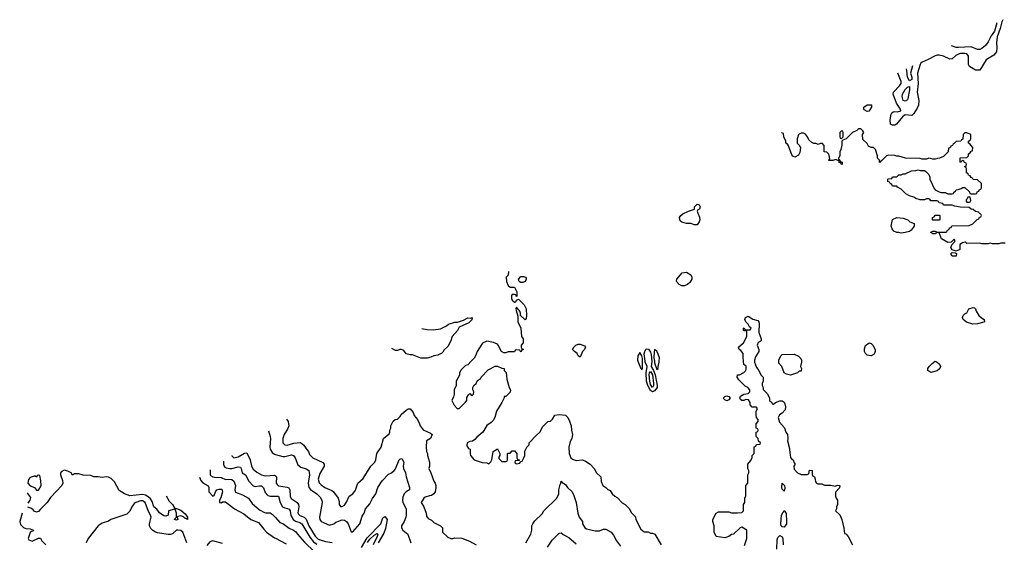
# Model space of a CAD drawing. Header units: inches. Extents: x 2348352 to 2479776, y 460422 to 613655.
# Tile 563 of 590: x 2427593 to 2436862, y 598295 to 603212. Entities that reach past the tile are written whole.
import ezdxf

# ---------------------------------------------------------------- set-up
doc = ezdxf.new("R2010")
doc.units = ezdxf.units.IN
doc.header["$MEASUREMENT"] = 0
for name, color, linetype in [('C4529', 7, 'Continuous'), ('C4539', 7, 'Continuous'), ('C4630', 7, 'Continuous')]:
    doc.layers.add(name, color=color, linetype=linetype)

msp = doc.modelspace()

# ---------------------------------------------------------------- linework, layer by layer
at = {"layer": 'C4529', "color": 4}
for points, elevation in [([(2429935.4, 599342.2), (2429950.5, 599290.5), (2429953, 599270), (2429946.7, 599190), (2429950.5, 599170), (2429970, 599140.7), (2429990, 599125.5), (2430000, 599122.5)], 64), ([(2429588.2, 599110.3), (2429588.7, 599108.7), (2429608.2, 599088.2), (2429650, 599098.4), (2429710, 599134.8), (2429730, 599136), (2429761, 599070), (2429773.4, 599010), (2429790, 598984), (2429826, 598954), (2429868.6, 598928.6), (2429890, 598923), (2429910, 598920.5), (2429990, 598927.3), (2430000, 598919.1)], 56), ([(2429387.2, 598976), (2429385.5, 598970), (2429385.5, 598930), (2429390, 598922.8), (2429410, 598910.6), (2429426.6, 598906.6), (2429490, 598904.9), (2429530, 598885.7), (2429570.3, 598890.3), (2429590, 598887.3), (2429607.3, 598870), (2429622.8, 598830), (2429617.3, 598790), (2429625.5, 598765.5), (2429690, 598742.8), (2429746, 598710), (2429779.8, 598659.8), (2429850, 598601), (2429896, 598576), (2429911.1, 598571.1), (2429950, 598571), (2429970, 598561), (2430000, 598528.1)], 48), ([(2429512.5, 599059.7), (2429510.5, 599030), (2429513.2, 599013.2), (2429522.4, 599002.4), (2429535.2, 598995.2), (2429570, 598990.4), (2429590.4, 598990.4), (2429650, 599006), (2429670, 599000.7), (2429677.1, 598990), (2429687.5, 598947.5), (2429717.3, 598930), (2429750.7, 598870), (2429790, 598826.8), (2429810, 598818.8), (2429850, 598826.8), (2429870, 598826), (2429887.5, 598807.5), (2429902, 598762), (2429930, 598736.3), (2429950, 598730.5), (2430000, 598730.4)], 52), ([(2428971.5, 598733), (2429001.1, 598681.1), (2429031.3, 598650), (2429052, 598612), (2429068, 598612), (2429110, 598598), (2429150, 598562), (2429171.3, 598530), (2429171, 598509), (2429158, 598518), (2429150, 598518), (2429134.6, 598534.6), (2429110, 598544), (2429082, 598538), (2429074, 598530), (2429082, 598510), (2429070, 598502), (2429050, 598508.7), (2429050, 598514), (2429067.3, 598532.7), (2429068, 598550), (2429068, 598570), (2429058, 598598), (2429050, 598606), (2428994, 598590), (2428991, 598549), (2428970, 598541.2), (2428950, 598542.7), (2428910, 598572.7), (2428885.1, 598605.1), (2428854, 598630), (2428838.6, 598678.6), (2428824.1, 598704.1), (2428803.3, 598723.3), (2428778, 598738), (2428750, 598745.7), (2428630, 598732.2), (2428578.4, 598750), (2428530, 598782.2), (2428484.8, 598864.8), (2428453.9, 598893.9), (2428430, 598908.2), (2428410, 598912.3), (2428370, 598903.6), (2428330, 598909.6), (2428290, 598909.4), (2428262.9, 598922.9), (2428190, 598926), (2428150, 598939.3), (2428110, 598938), (2428090, 598928), (2428078, 598950), (2428044.8, 598964.8), (2428010, 598972.7), (2427983.5, 598956.5), (2427976.9, 598943.1), (2427976, 598930), (2427995.8, 598875.8), (2427997.7, 598850), (2427990.2, 598830), (2427884.2, 598715.8), (2427850, 598668), (2427790, 598605.6), (2427770, 598586), (2427750, 598578.9), (2427730, 598588.6), (2427720.9, 598600.9), (2427697.6, 598617.6), (2427669.2, 598625.9)], 36), ([(2429286.2, 598908.5), (2429297.5, 598877.5), (2429315.5, 598855.5), (2429365.5, 598825.5), (2429374, 598810), (2429374, 598770), (2429410, 598727.7), (2429424, 598736), (2429435.1, 598770), (2429450, 598787.3), (2429470, 598795.5), (2429494.9, 598794.9), (2429500.5, 598770), (2429487.1, 598712.9), (2429474, 598690), (2429474, 598670), (2429490, 598664.7), (2429503.1, 598676.9), (2429530, 598676), (2429614.8, 598610), (2429702.5, 598562.5), (2429767.3, 598510), (2429841.2, 598481.2), (2429890, 598417.1), (2429916.3, 598390), (2429990, 598338.4), (2430000, 598333.4)], 44), ([(2427673.1, 598662.2), (2427692.3, 598690), (2427696.2, 598716.2), (2427670, 598754), (2427663.5, 598755.6)], 36), ([(2429166, 598290), (2429127.3, 598390), (2429110, 598407.3), (2429082, 598410), (2429070, 598407.6), (2429030, 598375.1), (2429010, 598367), (2428990, 598367), (2428890, 598383.7), (2428869.6, 598389.6), (2428844.8, 598404.8), (2428826.3, 598426.3), (2428814, 598450), (2428814, 598470), (2428829, 598530), (2428823.7, 598550), (2428804, 598584), (2428773.5, 598670), (2428750, 598685.1), (2428730, 598683.5), (2428684.7, 598670), (2428670, 598661.2), (2428646.8, 598630), (2428630, 598588), (2428599.8, 598560.2), (2428450, 598508.7), (2428430, 598495.3), (2428370, 598474), (2428330, 598448.7), (2428238, 598330), (2428218, 598290)], 44), ([(2427615.4, 598569.5), (2427592.7, 598490), (2427601.7, 598461.7), (2427630, 598434.8), (2427650, 598424.7), (2427690, 598422), (2427722, 598410), (2427719.6, 598400.4), (2427703.6, 598396.4), (2427690, 598386), (2427672, 598330), (2427679.6, 598319.6), (2427710, 598304.7)], 36), ([(2427710, 598304.7), (2427770, 598334), (2427790, 598334), (2427801, 598310), (2427838.8, 598270)], 36), ([(2429502.2, 598282.2), (2429410, 598309.3), (2429382.2, 598297.8), (2429354.8, 598265.2)], 44)]:
    msp.add_lwpolyline(points, dxfattribs=dict(at, elevation=elevation))
at = {"layer": 'C4529', "color": 4, "elevation": 36}
msp.add_lwpolyline([(2427770, 598926), (2427758, 598922), (2427750, 598908), (2427738, 598918), (2427730, 598918), (2427690, 598904), (2427674.4, 598885.6), (2427670.8, 598850), (2427690, 598827.3), (2427731.3, 598810), (2427750, 598786), (2427770, 598784.7), (2427796, 598830), (2427792.7, 598872.7), (2427782, 598922)], close=True, dxfattribs=at)
at = {"layer": 'C4539', "color": 4}
for points, elevation in [([(2431844, 600000), (2431810, 599966), (2431790, 599958), (2431745.4, 599914.6), (2431732.7, 599887.3), (2431731.6, 599868.4), (2431702, 599810), (2431702, 599770), (2431682, 599730), (2431682, 599690), (2431676.9, 599663.1), (2431662, 599630), (2431683.6, 599583.6), (2431710, 599554), (2431730, 599554), (2431790, 599612), (2431802, 599630), (2431803.1, 599656.9), (2431816.4, 599683.6), (2431830, 599694), (2431850, 599674), (2431866, 599690), (2431868, 599710), (2431858, 599730), (2431858, 599750), (2431868.7, 599770), (2431888.7, 599790), (2431903.1, 599816.9), (2431930, 599834), (2431938, 599850), (2432003.1, 599916.9), (2432070, 599952), (2432091.6, 599951.6), (2432132.7, 599932.7), (2432154, 599930), (2432154, 599910), (2432171.6, 599891.6), (2432178, 599830), (2432202, 599750), (2432212, 599730), (2432210, 599708), (2432170, 599668), (2432154, 599666), (2432154, 599654), (2432132, 599610), (2432080.7, 599530), (2432066, 599470), (2432050, 599442), (2432030, 599422), (2431990, 599395.3), (2431951.3, 599330), (2431895.3, 599284.7), (2431878, 599262), (2431854.8, 599245.2), (2431830, 599242), (2431804.7, 599230), (2431803.6, 599203.6), (2431818, 599178), (2431834, 599170), (2431832, 599130), (2431838, 599110), (2431870, 599071.3), (2431945.4, 599045.4), (2431990, 599042), (2432010, 599034), (2432028.4, 599051.6), (2432038, 599070), (2432048.7, 599150), (2432090, 599174), (2432114, 599130), (2432114, 599110), (2432103.6, 599096.4), (2432103.6, 599083.6), (2432130, 599054), (2432170, 599054), (2432182, 599058), (2432186, 599070), (2432186, 599130), (2432190, 599134), (2432210, 599134), (2432230, 599154), (2432250, 599154), (2432274, 599130), (2432274, 599090), (2432278, 599078), (2432294, 599070), (2432294, 599066), (2432258, 599062), (2432254, 599050), (2432258, 599038), (2432270, 599034), (2432302, 599038), (2432306, 599054), (2432322, 599058), (2432336.4, 599083.6), (2432347.3, 599112.7), (2432348.4, 599151.6), (2432366, 599190), (2432387.3, 599212.7), (2432388.4, 599231.6), (2432456.4, 599303.6), (2432488, 599330), (2432516.4, 599383.6), (2432566, 599430), (2432590, 599434), (2432610, 599454), (2432629.1, 599490.9), (2432670, 599496), (2432730, 599491.3), (2432752, 599470), (2432770, 599434), (2432784.7, 599390), (2432786, 599350), (2432796, 599310), (2432791, 599270), (2432775.3, 599244.7), (2432761, 599190), (2432764.7, 599130), (2432782, 599090), (2432796.9, 599076.9), (2432830, 599064.7), (2432890, 599072), (2432919.8, 599059.8), (2432962, 599030), (2433002, 598990), (2433022, 598950), (2433062, 598910), (2433065.4, 598865.4), (2433082, 598830), (2433111.1, 598811.1), (2433130, 598792), (2433150, 598782), (2433171.6, 598751.6), (2433194, 598730), (2433216.9, 598716.9), (2433265.4, 598665.4), (2433294, 598650), (2433334, 598610), (2433350, 598574), (2433390, 598534), (2433392, 598510), (2433439.6, 598419.6), (2433470, 598392), (2433510, 598392), (2433530, 598382), (2433550, 598382), (2433571.1, 598371.1), (2433630, 598272)], 72), ([(2433412.4, 600000), (2433438.8, 599930), (2433450, 599918.8), (2433455.1, 599930), (2433454.6, 600000)], 76), ([(2433544.6, 600000), (2433545.2, 599994.8), (2433536.5, 599950), (2433560.4, 599910), (2433575.8, 599870), (2433594.7, 599770), (2433592.4, 599750), (2433570, 599719.3), (2433550, 599710.8), (2433530, 599724.4), (2433504.9, 599770), (2433494, 599810), (2433489.2, 599890), (2433501, 599950), (2433481.9, 599990), (2433480.6, 600000)], 72), ([(2433567.9, 600000), (2433570, 599984.7), (2433590, 599922), (2433604, 599930), (2433602, 599950), (2433611.2, 599990), (2433612, 600000)], 76), ([(2434416.4, 598263.6), (2434438, 598330), (2434438, 598410), (2434390, 598438), (2434374, 598430), (2434314, 598370), (2434292.7, 598367.3), (2434270, 598348), (2434230, 598338), (2434150, 598348.7), (2434128.9, 598388.9), (2434128.9, 598448.9), (2434118, 598490), (2434118, 598510), (2434148, 598570), (2434170, 598582), (2434270, 598582), (2434292.7, 598572.7), (2434350, 598572), (2434390, 598574), (2434406, 598590), (2434408, 598650), (2434418, 598670), (2434418, 598710), (2434427.3, 598732.7), (2434428, 598830), (2434447.3, 598852.7), (2434448, 598930), (2434458, 598950), (2434458, 598970), (2434448, 598990), (2434448, 599030), (2434476.4, 599063.6), (2434487.3, 599092.7), (2434488.4, 599111.6), (2434506, 599130), (2434508.4, 599191.6), (2434522, 599198), (2434530, 599214), (2434562, 599218), (2434566, 599230), (2434547.3, 599247.3), (2434546, 599270), (2434526, 599290), (2434526, 599330), (2434542, 599338), (2434546, 599350), (2434542, 599362), (2434526, 599370), (2434526, 599410), (2434546, 599430), (2434546, 599450), (2434528.4, 599468.4), (2434526, 599490), (2434526, 599530), (2434538, 599550), (2434530, 599566), (2434487.3, 599567.3), (2434468.7, 599588.7), (2434468.7, 599610), (2434454, 599634), (2434430, 599637.2), (2434410.6, 599629.4), (2434390, 599629.3), (2434379.3, 599639.3), (2434373.2, 599650), (2434379, 599670), (2434410, 599687.3), (2434450, 599694), (2434466, 599710), (2434466, 599730), (2434446, 599750), (2434423.1, 599763.1), (2434363.1, 599823.1), (2434348, 599850), (2434348.7, 599871.3), (2434370, 599872), (2434410, 599891.3), (2434428.7, 599910), (2434432.9, 599927.1), (2434432.1, 599952.1), (2434409.1, 599969.1), (2434405.5, 600000)], 72), ([(2434511, 600000), (2434511, 599990), (2434530, 599938), (2434550.9, 599910.9), (2434571.1, 599871.1), (2434592, 599850), (2434592, 599810), (2434582, 599790), (2434582, 599770), (2434591.6, 599751.6), (2434592.7, 599732.7), (2434632.7, 599692.7), (2434651.6, 599651.6), (2434652, 599630), (2434674, 599610), (2434678, 599598), (2434690, 599594), (2434708.4, 599611.6), (2434750, 599624.7), (2434770, 599624.7), (2434790, 599612), (2434796.8, 599596.8), (2434802.8, 599570), (2434798, 599542), (2434770.7, 599509.3), (2434745.4, 599494.6), (2434732, 599470), (2434746.4, 599426.4), (2434791.6, 599371.6), (2434804.7, 599330), (2434822, 599310), (2434824.7, 599270), (2434821, 599250), (2434838, 599190), (2434850, 599094), (2434859.6, 599079.6), (2434874, 599070), (2434883.6, 599043.6), (2434894, 599030), (2434882, 599010), (2434883.6, 598983.6), (2434914, 598950), (2434950, 598932), (2435007.3, 598932.7), (2435022, 598938), (2435027.3, 598972.7), (2435051.6, 598971.6), (2435052.7, 598932.7), (2435058, 598918), (2435074, 598910), (2435082, 598890), (2435083.6, 598863.6), (2435094, 598850), (2435105.4, 598845.4), (2435143.6, 598843.6), (2435170, 598832), (2435228.4, 598831.6), (2435270, 598822), (2435290, 598832), (2435314, 598830), (2435310, 598806), (2435272.7, 598767.3), (2435272, 598730), (2435278, 598710), (2435291.3, 598690), (2435292, 598670), (2435292, 598650), (2435282, 598630), (2435282, 598610), (2435274, 598590), (2435312.7, 598552.7), (2435332, 598510), (2435352.7, 598427.3), (2435358, 598378), (2435370, 598374), (2435390.9, 598350.9), (2435434, 598270)], 72), ([(2434951.3, 600000), (2434951.3, 599988.7), (2434942, 599950), (2434952, 599930), (2434950, 599906), (2434930, 599906), (2434914, 599890), (2434850, 599868.7), (2434810, 599878), (2434788.7, 599888.7), (2434768, 599950), (2434740.4, 599980.4), (2434738.8, 600000)], 72), ([(2430103.1, 599454.2), (2430121, 599430), (2430126, 599390), (2430115.9, 599364.1), (2430082.8, 599310), (2430070.8, 599270), (2430071.3, 599230), (2430090, 599211.3), (2430110, 599207.3), (2430172.1, 599227.9), (2430234.8, 599234.8), (2430267.3, 599207.3), (2430291.3, 599170), (2430311.3, 599150), (2430322, 599122), (2430352, 599090), (2430446.8, 599046.8), (2430458, 599030), (2430458, 599010), (2430416.8, 598943.2), (2430404, 598890), (2430413.2, 598853.2), (2430430, 598834.8), (2430466, 598810), (2430530, 598782.8), (2430546, 598770), (2430591.3, 598710), (2430599.8, 598679.8), (2430601, 598650), (2430611.6, 598631.6), (2430630, 598631.3), (2430650, 598644.7), (2430670, 598672), (2430695.3, 598730), (2430730, 598751), (2430755.1, 598784.9), (2430775.3, 598850), (2430825.6, 598894.4), (2430899, 599010), (2430935.3, 599050), (2430944, 599070), (2430955.3, 599130), (2430995.3, 599190), (2431018, 599270), (2431070, 599314), (2431078, 599330), (2431078, 599350), (2431088, 599370), (2431088, 599390), (2431110, 599434), (2431128.4, 599451.6), (2431150, 599454), (2431170, 599474), (2431183.1, 599496.9), (2431230, 599538), (2431250, 599551.3), (2431270, 599551.3), (2431295.3, 599515.3), (2431306.4, 599486.4), (2431338, 599450), (2431358, 599410), (2431362, 599390), (2431390, 599352), (2431460.5, 599320.5), (2431474.8, 599310), (2431461, 599270), (2431422, 599250), (2431418, 599190), (2431422, 599150), (2431432, 599130), (2431432.7, 599112.7), (2431452, 599050), (2431451.6, 599011.6), (2431444.7, 598990), (2431464.7, 598950), (2431491.3, 598870), (2431504.7, 598850), (2431511.3, 598830), (2431511.3, 598810), (2431504.7, 598770), (2431492, 598750), (2431470, 598734), (2431450, 598732.7), (2431410, 598719.3), (2431396, 598710), (2431371.3, 598670), (2431398, 598630), (2431418, 598570), (2431422, 598542), (2431439.6, 598519.6), (2431470, 598502), (2431490, 598482), (2431554, 598450), (2431574, 598430), (2431574, 598390), (2431622, 598342), (2431650, 598331.3), (2431670, 598331.3), (2431690, 598338), (2431755.3, 598335.3), (2431826.4, 598306.4), (2431890, 598271.3)], 68), ([(2430000, 599122.5), (2430070, 599101.3), (2430090, 599101.3), (2430150, 599117.1), (2430170, 599110.6), (2430185.5, 599090), (2430210, 599024), (2430240.3, 599000.3), (2430290, 598984.9), (2430314.8, 598970), (2430321.3, 598930), (2430308.5, 598850), (2430315.5, 598810), (2430331.8, 598791.8), (2430390.7, 598750), (2430419.9, 598719.9), (2430437.3, 598690), (2430438.8, 598670), (2430416.3, 598530), (2430419.1, 598510), (2430430, 598491), (2430510, 598457.3), (2430548.7, 598470), (2430570, 598484.9), (2430602, 598498), (2430630, 598504.9), (2430650, 598504), (2430670.4, 598490.4), (2430684, 598470), (2430712.7, 598392.7), (2430730, 598392), (2430796, 598470), (2430818, 598542), (2430834, 598570), (2430848.7, 598610), (2430890, 598658), (2430912.5, 598707.5), (2430945.2, 598750), (2430965.2, 598810), (2431006.2, 598873.8), (2431064.7, 598935.3), (2431094, 598950), (2431119.3, 598970), (2431130, 598986), (2431164.5, 599070), (2431170, 599077.3), (2431190, 599084.7), (2431207.7, 599050), (2431203.8, 599010), (2431206.4, 598990), (2431226, 598950), (2431231.3, 598910), (2431262, 598810), (2431262, 598790), (2431230, 598768.7), (2431211.3, 598750), (2431200.7, 598719.3), (2431196.3, 598690), (2431199.1, 598670), (2431230.7, 598610), (2431230.7, 598550), (2431227.3, 598530), (2431210.6, 598490), (2431186, 598450), (2431186, 598430), (2431198, 598410), (2431246, 598370), (2431274, 598290)], 64), ([(2430000, 598919.1), (2430010.4, 598910.4), (2430007.7, 598850), (2430017.5, 598837.5), (2430030, 598827.7), (2430110, 598814.9), (2430126, 598806), (2430134.9, 598790), (2430138, 598730), (2430148.5, 598708.5), (2430204.9, 598670), (2430217.1, 598650), (2430219.5, 598630), (2430212.5, 598572.5), (2430218.7, 598558.7), (2430230, 598546.7), (2430271.4, 598531.4), (2430290, 598513.4), (2430314.9, 598450), (2430373.7, 598353.7), (2430403.6, 598323.6), (2430470, 598303.2), (2430534.4, 598294.4)], 56), ([(2432359, 598290), (2432404, 598370), (2432414, 598410), (2432415.3, 598450), (2432422, 598470), (2432442, 598498), (2432510, 598562), (2432528, 598590), (2432648, 598710), (2432668.7, 598750), (2432668.7, 598790), (2432680.2, 598839.8), (2432688, 598850), (2432690, 598871.3), (2432698, 598858), (2432730, 598838), (2432750, 598811.3), (2432790, 598772), (2432805.4, 598745.4), (2432830.8, 598670.8), (2432846, 598570), (2432858, 598530), (2432892, 598490), (2432892, 598470), (2432912, 598430), (2432930, 598421), (2433010, 598402.8), (2433050, 598402.8), (2433090, 598418.8), (2433110, 598418.8), (2433162, 598390), (2433183.5, 598363.5), (2433211, 598310), (2433250, 598258)], 68), ([(2430000, 598730.4), (2430030.4, 598730.4), (2430044.9, 598670), (2430067.3, 598630), (2430090, 598618), (2430114, 598614), (2430130, 598606), (2430138, 598590), (2430145.8, 598545.9), (2430166, 598510), (2430190, 598494), (2430230, 598482), (2430249, 598469), (2430323.5, 598343.5), (2430358.7, 598298.7), (2430390, 598278.3)], 52), ([(2430000, 598528.1), (2430042, 598482), (2430070, 598470.8), (2430128.3, 598428.3), (2430171.3, 598410), (2430190, 598396), (2430207.3, 598370), (2430275.3, 598295.3), (2430366.7, 598206.7)], 48), ([(2430810, 598246), (2430864.3, 598335.7), (2430991.9, 598468.1), (2431010, 598526), (2431030, 598538), (2431050.9, 598510), (2431035.9, 598424.1), (2431019.7, 598380.3), (2430966.7, 598290)], 56), ([(2430000, 598333.4), (2430102, 598282)], 44), ([(2430868.1, 598291.9), (2430890, 598323.9), (2430930, 598363.2), (2430956.7, 598376.7), (2430962.8, 598370), (2430958, 598350), (2430921.4, 598270)], 52), ([(2432562, 598250), (2432606.3, 598313.7), (2432670, 598382), (2432690, 598384.7), (2432707.9, 598367.9), (2432761.1, 598341.1), (2432830, 598281)], 64), ([(2434720.4, 598230), (2434722, 598318), (2434730, 598338.8), (2434750, 598358), (2434770, 598346), (2434777.1, 598330), (2434778.7, 598270)], 68)]:
    msp.add_lwpolyline(points, dxfattribs=dict(at, elevation=elevation))
for points, elevation in [([(2436170, 599894), (2436142, 599910), (2436142, 599930), (2436155.3, 599950), (2436182, 599978), (2436210, 599998), (2436230.7, 599990.7), (2436251.3, 599970), (2436262, 599950), (2436254, 599930), (2436230, 599909)], 72), ([(2433550, 599749.8), (2433530, 599779.5), (2433523.4, 599810), (2433518.4, 599870), (2433521, 599890), (2433530, 599901.1), (2433548.8, 599870), (2433560.2, 599790), (2433560.2, 599770)], 68), ([(2434250, 599626.6), (2434230, 599634), (2434214, 599650), (2434230, 599666), (2434250, 599673.4), (2434270, 599666), (2434280.7, 599650), (2434270, 599634)], 72), ([(2434790, 598775.3), (2434770, 598795.3), (2434766, 598810), (2434770, 598851), (2434792.2, 598830), (2434796.4, 598803.6)], 68), ([(2434790, 598437.2), (2434770, 598439), (2434762.7, 598450), (2434759.5, 598470), (2434764.5, 598550), (2434790, 598594), (2434807.3, 598567.3), (2434812, 598490), (2434810, 598469)], 68)]:
    msp.add_lwpolyline(points, close=True, dxfattribs=dict(at, elevation=elevation))
at = {"layer": 'C4630', "color": 4}
for points, elevation in [([(2436848.3, 603211.6), (2436838.3, 603190), (2436824.4, 603130), (2436793.7, 603050), (2436787.5, 602992.5), (2436791.8, 602948.2), (2436787.7, 602910), (2436763.5, 602876.5), (2436690, 602835.3), (2436630, 602738), (2436590, 602738), (2436535.3, 602770), (2436526, 602790), (2436526, 602870), (2436509.6, 602889.6), (2436490, 602894.7), (2436450, 602893.3), (2436430, 602887), (2436404.6, 602875.4), (2436370, 602844), (2436350, 602841.2), (2436290, 602869.2), (2436250, 602879.3), (2436230, 602878), (2436210, 602872.3), (2436144.1, 602835.9), (2436090, 602812.7), (2436077.5, 602802.5), (2436068.7, 602791.3), (2436045.3, 602710), (2436050.3, 602610), (2436040.4, 602530), (2436057.3, 602450), (2436053, 602407), (2436041.4, 602378.6), (2436010, 602328.7), (2435990, 602309), (2435930, 602318), (2435902.5, 602297.5), (2435846, 602230), (2435830, 602220.9), (2435810, 602219.3), (2435789.3, 602230), (2435787.3, 602270), (2435797, 602323), (2435803.9, 602336.1), (2435815.5, 602344.5), (2435830, 602347.3), (2435856, 602344), (2435887.3, 602352.7), (2435884, 602370), (2435845.4, 602425.4), (2435815.1, 602510), (2435819.3, 602530), (2435876.2, 602590), (2435889.6, 602610), (2435891.6, 602630), (2435859.4, 602708.2)], 68), ([(2436792.5, 603183.1), (2436770, 603105.1), (2436738.7, 603061.3), (2436710, 603002), (2436686, 602970), (2436650, 602940.9), (2436630, 602932.3), (2436610, 602931.8), (2436550, 602957.4), (2436429.7, 602949.7), (2436410, 602951.1), (2436365.6, 602965.9)], 64), ([(2435997.7, 602778.6), (2435977.3, 602710), (2435990, 602672), (2435990.3, 602650), (2435970, 602637.2), (2435949.6, 602670), (2435943.7, 602730), (2435940, 602749.2)], 64), ([(2436870, 601108), (2436830, 601108), (2436810, 601102), (2436750, 601102), (2436730, 601108), (2436710, 601102), (2436650, 601102), (2436630, 601108.7), (2436510, 601106), (2436498, 601118), (2436490, 601118), (2436467.3, 601112.7), (2436444.7, 601095.3), (2436442, 601050), (2436410, 601035.3), (2436370, 601046), (2436358, 601070), (2436367.3, 601092.7), (2436396.4, 601123.6), (2436398, 601130), (2436390, 601146), (2436362, 601118), (2436330, 601115.3), (2436269.4, 601149.4), (2436250, 601206), (2436230, 601208), (2436210, 601198), (2436190, 601198), (2436169.1, 601209.1), (2436170, 601214), (2436190, 601222), (2436210, 601222), (2436230, 601214), (2436310, 601214), (2436322, 601218), (2436327.3, 601232.7), (2436342, 601238), (2436347.3, 601252.7), (2436362, 601258), (2436368, 601272), (2436530, 601274), (2436566, 601290), (2436607.3, 601332.7), (2436622, 601338), (2436627.3, 601352.7), (2436642, 601358), (2436646, 601370), (2436642, 601382), (2436627.3, 601387.3), (2436622, 601402), (2436590, 601406), (2436570, 601426), (2436548.4, 601428.4), (2436530, 601446), (2436450, 601448), (2436396.4, 601456.4), (2436370, 601466), (2436290, 601466), (2436282, 601482), (2436247.3, 601487.3), (2436242, 601502), (2436230, 601506), (2436170, 601506), (2436162, 601522), (2436150, 601526), (2436130, 601526), (2436110, 601518), (2436070, 601518), (2436030, 601528.7), (2436010, 601542), (2435970, 601555.3), (2435934.6, 601574.6), (2435890, 601618), (2435856.4, 601636.4), (2435850, 601646), (2435810, 601646), (2435802, 601662), (2435786, 601670), (2435782, 601682), (2435766, 601690), (2435766, 601710), (2435770, 601714), (2435802, 601718), (2435810, 601734), (2435850, 601734), (2435868.4, 601751.6), (2435890, 601752), (2435910, 601762), (2435930, 601762), (2435988.9, 601791.1), (2436030, 601792), (2436050, 601798), (2436070, 601792), (2436110, 601792), (2436123.6, 601783.6), (2436150, 601754), (2436162, 601730), (2436162, 601710), (2436202, 601622), (2436212, 601610), (2436250, 601591.3), (2436266, 601586), (2436306, 601586), (2436330, 601572), (2436370, 601574), (2436382, 601578), (2436386, 601590), (2436402, 601598), (2436408.4, 601611.6), (2436427.3, 601612.7), (2436456.4, 601623.6), (2436470, 601634), (2436490, 601634), (2436532.7, 601592.7), (2436538, 601578), (2436550, 601574), (2436590, 601574), (2436602, 601578), (2436607.3, 601592.7), (2436622, 601598), (2436627.3, 601612.7), (2436642, 601618), (2436646, 601630), (2436646, 601670), (2436610, 601706), (2436567.3, 601707.3), (2436562, 601722), (2436550, 601726), (2436542, 601742), (2436526, 601750), (2436522, 601762), (2436506, 601770), (2436506, 601810), (2436502, 601822), (2436486, 601830), (2436502, 601838), (2436506, 601850), (2436502, 601862), (2436487.3, 601867.3), (2436482, 601882), (2436470, 601886), (2436458, 601882), (2436452, 601868), (2436446, 601870), (2436447.3, 601912.7), (2436510, 601914), (2436526, 601930), (2436526, 601950), (2436542, 601958), (2436550, 601974), (2436562, 601978), (2436566, 602010), (2436546, 602030), (2436542, 602042), (2436526, 602050), (2436526, 602070), (2436542, 602078), (2436546, 602090), (2436546, 602130), (2436510, 602146), (2436490, 602146), (2436474, 602130), (2436472.7, 602087.3), (2436458, 602082), (2436451.6, 602068.4), (2436410, 602066), (2436390, 602046), (2436378, 602042), (2436372.7, 602027.3), (2436358, 602022), (2436352.7, 602007.3), (2436338, 602002), (2436332.7, 601967.3), (2436290, 601926), (2436251.6, 601908.4), (2436232.7, 601907.3), (2436210, 601898), (2436190, 601898), (2436167.3, 601907.3), (2436150, 601908), (2436130, 601898), (2436090, 601898), (2436070, 601906), (2435931.6, 601908.4), (2435868.4, 601928.4), (2435848.9, 601928.9), (2435830, 601935.3), (2435770, 601938), (2435754, 601930), (2435710, 601886), (2435698, 601882), (2435690, 601868), (2435686, 601870), (2435686, 601890), (2435668.9, 601908.9), (2435668.7, 601930), (2435648, 601990), (2435630, 602008), (2435608.7, 602008.7), (2435583.1, 602023.1), (2435570, 602046), (2435530, 602086), (2435528, 602130), (2435538, 602150), (2435530, 602166), (2435510, 602186), (2435490, 602186), (2435474, 602170), (2435434, 602150), (2435372, 602090), (2435342, 602078), (2435332.7, 602067.3), (2435331.3, 602031.3), (2435322, 601990), (2435312, 601970), (2435312, 601930), (2435302, 601910), (2435302, 601902), (2435314, 601890), (2435318, 601878), (2435334, 601870), (2435334, 601850), (2435330, 601848), (2435322, 601862), (2435308.4, 601868.4), (2435306, 601886), (2435294, 601886), (2435275.3, 601895.3), (2435248, 601888), (2435210, 601886), (2435208.7, 601891.3), (2435218, 601902), (2435214.6, 601934.6), (2435210, 601946), (2435190, 601966), (2435166, 601970), (2435167.3, 602027.3), (2435150, 602046), (2435130, 602046), (2435110, 602038), (2435090, 602048), (2435070, 602048), (2435050, 602055.3), (2435022.7, 602082.7), (2435009, 602110), (2434990, 602133.2), (2434970, 602142.7), (2434950, 602145.2), (2434924.7, 602130), (2434910.8, 602090), (2434911.3, 602051.3), (2434932, 602030), (2434942, 602010), (2434936.9, 601963.1), (2434923.6, 601936.4), (2434890, 601918), (2434870, 601928), (2434860.2, 601940.2), (2434830, 602026), (2434820.4, 602040.4), (2434806, 602050), (2434806, 602070), (2434786, 602110), (2434782, 602142), (2434767.3, 602147.3), (2434764.2, 602150.8)], 72), ([(2432194, 600842.6), (2432190.6, 600809.4), (2432171.6, 600788.4), (2432176, 600750), (2432190, 600712), (2432210, 600694), (2432250, 600694), (2432272, 600650), (2432272.7, 600607.3), (2432266, 600610), (2432262, 600622), (2432250, 600626), (2432230, 600626), (2432223.6, 600616.4), (2432222, 600590), (2432230, 600574), (2432250, 600554), (2432262, 600558), (2432270, 600574), (2432290, 600582), (2432342, 600530), (2432362, 600490), (2432364.7, 600430), (2432359.6, 600400.4), (2432350, 600388), (2432306, 600430), (2432308, 600450), (2432302, 600470), (2432270, 600506), (2432264.7, 600495.3), (2432265.4, 600474.6), (2432283.6, 600423.6), (2432281, 600370), (2432310.8, 600310.8), (2432318, 600230), (2432331.1, 600208.9), (2432332, 600170), (2432314, 600150), (2432314, 600130), (2432318, 600118), (2432334, 600110), (2432318, 600102), (2432312.7, 600087.3), (2432306, 600090), (2432302, 600102), (2432270, 600106), (2432258, 600102), (2432250, 600086), (2432190, 600086), (2432170, 600078), (2432150, 600078), (2432128, 600090), (2432098, 600150), (2432090, 600158), (2432054.6, 600174.6), (2431990, 600188), (2431950, 600168), (2431942, 600158), (2431898, 600090), (2431884.7, 600050), (2431870, 600026), (2431844, 600000)], 72), ([(2431378.1, 600306), (2431430, 600297.3), (2431485.6, 600294.4), (2431555.5, 600304.5), (2431609.4, 600330.6), (2431630, 600346), (2431690, 600364.7), (2431715.3, 600364.7), (2431770, 600384.7), (2431810, 600406.8), (2431836.4, 600403.6), (2431851.1, 600411.1), (2431850, 600388.7), (2431819.8, 600360.2), (2431730, 600318), (2431713.7, 600286.3), (2431664.7, 600230), (2431652, 600190), (2431623.6, 600136.4), (2431590, 600106), (2431576.9, 600083.1), (2431565.4, 600074.6), (2431530, 600055.3), (2431490, 600048), (2431463.6, 600036.4), (2431430, 600028.7), (2431370, 600028.7), (2431290, 600058), (2431270, 600058), (2431230, 600068), (2431210, 600098), (2431188.4, 600108.4), (2431170, 600108.7), (2431150, 600099), (2431130, 600099), (2431094.7, 600116.7)], 68), ([(2434405.5, 600000), (2434402, 600030), (2434404, 600070), (2434380.2, 600100.2), (2434366, 600110), (2434358, 600130), (2434408, 600170), (2434438, 600230), (2434438, 600278), (2434430, 600286), (2434410, 600286), (2434406, 600290), (2434408, 600310), (2434412, 600312), (2434418, 600298), (2434430, 600294), (2434470, 600294), (2434476.4, 600303.6), (2434478, 600310), (2434462, 600322), (2434450, 600346), (2434428.4, 600368.4), (2434418, 600390), (2434426, 600410), (2434450, 600422), (2434494.8, 600394.8), (2434542, 600382), (2434551.3, 600370), (2434554.8, 600354.8), (2434552, 600270), (2434572, 600210), (2434572, 600190), (2434545.4, 600174.6), (2434534, 600150), (2434552, 600110), (2434552, 600090), (2434519.8, 600040.2), (2434511, 600010), (2434511, 600000)], 72), ([(2433480.6, 600000), (2433471.7, 600068.2), (2433476.2, 600090), (2433490, 600114), (2433511.7, 600111.7), (2433530, 600083.7), (2433537.7, 600057.7), (2433544.6, 600000)], 72), ([(2433612, 600000), (2433614.3, 600030), (2433604.6, 600064.6), (2433590, 600094), (2433570, 600109), (2433564.2, 600090), (2433563.8, 600030), (2433567.9, 600000)], 76), ([(2433454.6, 600000), (2433454.4, 600025.6), (2433450, 600049.4), (2433430, 600079.5), (2433410.4, 600050), (2433408.7, 600010), (2433412.4, 600000)], 76), ([(2434738.8, 600000), (2434738, 600010), (2434758, 600050), (2434770, 600062), (2434883.6, 600063.6), (2434925.4, 600045.4), (2434945.4, 600025.4), (2434951.3, 600010), (2434951.3, 600000)], 72)]:
    msp.add_lwpolyline(points, dxfattribs=dict(at, elevation=elevation))
for points, elevation in [([(2435930, 602443.7), (2435909.6, 602450), (2435900.7, 602490), (2435904.5, 602510), (2435930, 602556.3), (2435950, 602577.3), (2435970, 602582), (2435970.4, 602550.4), (2435954.9, 602470), (2435950, 602459)], 64), ([(2435570, 602346.6), (2435543.5, 602363.5), (2435539.5, 602370), (2435540.7, 602390), (2435570, 602411.8), (2435612, 602410), (2435610.8, 602390), (2435596.7, 602363.3), (2435587.5, 602352.5)], 68), ([(2435330, 602166), (2435314, 602150), (2435314, 602110), (2435318, 602098), (2435330, 602094), (2435346, 602110), (2435346, 602150), (2435342, 602162)], 72), ([(2436530, 601546), (2436518, 601542), (2436512.7, 601527.3), (2436502, 601518), (2436503.6, 601503.6), (2436510, 601494), (2436530, 601494), (2436542, 601498), (2436546, 601510), (2436542, 601542)], 72), ([(2433970, 601282), (2433943.1, 601283.1), (2433912.7, 601292.7), (2433870, 601292.7), (2433825.6, 601305.6), (2433810, 601318), (2433804, 601350), (2433815.3, 601370), (2433835.5, 601384.5), (2433890, 601411.3), (2433946, 601430), (2433944, 601450), (2433970, 601474.8), (2433990.4, 601470.4), (2433998.8, 601450), (2433991.3, 601430), (2433978, 601422), (2433971.3, 601410), (2433976, 601390), (2433993.7, 601353.7), (2433996, 601330), (2433990.7, 601309.3)], 72), ([(2435890, 601202), (2435870, 601208.7), (2435850, 601208.7), (2435822, 601222), (2435804.7, 601244.7), (2435795.3, 601270), (2435808.7, 601331.3), (2435850, 601351.3), (2435910, 601344.7), (2435954, 601330), (2435974, 601310), (2436012.7, 601292.7), (2436014, 601270), (2435984.7, 601230), (2435970, 601219), (2435930, 601208)], 72), ([(2436190, 601326), (2436186, 601330), (2436186, 601350), (2436202, 601358), (2436210, 601374), (2436250, 601374), (2436254, 601370), (2436254, 601330), (2436250, 601326)], 72), ([(2436370, 600988), (2436358, 601010), (2436370, 601022), (2436399.6, 601019.6), (2436411.6, 601011.6), (2436410, 600988)], 72), ([(2433827.5, 600707.5), (2433799.5, 600719.5), (2433777.2, 600750), (2433779, 600770), (2433829.1, 600830.9), (2433870, 600836), (2433910.7, 600810.7), (2433921, 600790), (2433921, 600770), (2433902, 600738), (2433878.5, 600721.5), (2433850, 600709.3)], 72), ([(2432310, 600739), (2432295.3, 600750), (2432289.2, 600770), (2432310, 600794.8), (2432336.3, 600796.3), (2432354, 600790), (2432359.6, 600779.6), (2432362, 600770), (2432350, 600749), (2432330, 600739)], 72), ([(2436566.8, 600346.8), (2436507.2, 600367.2), (2436475.3, 600390), (2436468.7, 600410), (2436475.3, 600430), (2436490, 600444.7), (2436510, 600454), (2436528, 600490), (2436570, 600504.7), (2436579.8, 600499.8), (2436591.3, 600490), (2436598, 600470), (2436622.8, 600430), (2436646, 600406), (2436670.8, 600390), (2436674.8, 600370), (2436670, 600365.2), (2436610, 600349.2)], 72), ([(2432870, 600038), (2432850, 600048.7), (2432842, 600070), (2432815.3, 600090), (2432798, 600110), (2432808, 600130), (2432828, 600150), (2432850, 600158), (2432870, 600158), (2432894, 600150), (2432910, 600142), (2432918, 600130), (2432911, 600109), (2432892, 600090)], 72), ([(2435610, 600048), (2435570, 600055.3), (2435555.3, 600070), (2435545.2, 600090), (2435544.7, 600115.3), (2435554.6, 600145.4), (2435590, 600170.8), (2435610, 600164.7), (2435624.7, 600150), (2435644.7, 600110), (2435644.7, 600090), (2435635.3, 600064.7)], 72)]:
    msp.add_lwpolyline(points, close=True, dxfattribs=dict(at, elevation=elevation))

doc.saveas('drawing.dxf')
